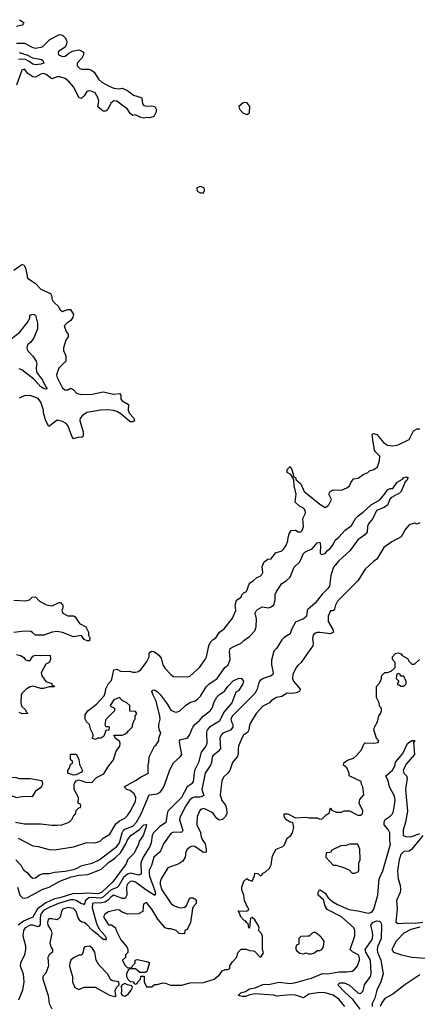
# Model space of a CAD drawing. Header units: inches. Extents: x 2380053 to 2584298, y 380219 to 546618.
# Tile 606 of 656: x 2517873 to 2520810, y 484825 to 492090. Entities that reach past the tile are written whole.
import ezdxf

# ---------------------------------------------------------------- set-up
doc = ezdxf.new("R2010")
doc.units = ezdxf.units.IN
doc.header["$MEASUREMENT"] = 0
for name, color, linetype in [('C5418', 7, 'Continuous'), ('C5419', 7, 'Continuous'), ('C5428', 7, 'Continuous')]:
    doc.layers.add(name, color=color, linetype=linetype)

msp = doc.modelspace()

# ---------------------------------------------------------------- linework, layer by layer
at = {"layer": 'C5418', "color": 2}
for points, elevation in [([(2518131.8, 490000), (2518156.9, 489976.9), (2518172, 489950), (2518190, 489938), (2518230, 489952), (2518250, 489952), (2518270, 489914), (2518265.4, 489894.6), (2518252, 489870), (2518222, 489850), (2518202, 489830), (2518218, 489790), (2518231.3, 489770), (2518231.3, 489750), (2518215.3, 489724.7), (2518196, 489670), (2518196, 489650), (2518214, 489610), (2518214, 489570), (2518161.4, 489518.6), (2518146, 489470), (2518151.3, 489450), (2518190, 489372), (2518210, 489358), (2518230, 489358), (2518250, 489371.3), (2518270, 489358), (2518293.4, 489333.4), (2518325.8, 489325.8), (2518410, 489327.7), (2518490, 489344), (2518567.9, 489327.9), (2518611.6, 489331.6), (2518619.8, 489319.8), (2518621, 489290), (2518630, 489278), (2518676, 489250), (2518674.8, 489210), (2518685.2, 489185.2), (2518716, 489150), (2518722, 489130), (2518710, 489124), (2518690, 489124), (2518620.7, 489180.7), (2518590, 489199.3), (2518567.2, 489207.2), (2518530, 489211.8), (2518470, 489209.5), (2518370, 489192), (2518338, 489170), (2518321, 489150), (2518318.8, 489130), (2518342.8, 489050), (2518342, 489018), (2518331.6, 489008.4), (2518310, 489008.7), (2518270, 488998), (2518258, 489018), (2518231.7, 489091.7), (2518217.2, 489110), (2518190, 489126), (2518150, 489134), (2518088.9, 489088.9), (2518066, 489130), (2518049.2, 489190), (2518049.2, 489210), (2518030, 489268), (2518010, 489294), (2517950, 489318), (2517905.4, 489314.6), (2517870, 489298)], 42), ([(2517810, 489735.5), (2517874.7, 489785.3), (2517936, 489864), (2517948.7, 489890), (2517949.3, 489910.7), (2517970, 489918), (2517991.3, 489910), (2518004.7, 489850), (2518006, 489810), (2517978, 489742), (2517956, 489710), (2517931, 489690), (2517926, 489670), (2517931, 489650), (2517970, 489606.8), (2517994, 489570), (2517999.1, 489550), (2517995.2, 489524.8), (2517997.1, 489490), (2518042, 489430), (2518063.5, 489383.5), (2518076, 489370), (2518070, 489364), (2518053.7, 489366.3), (2518030, 489380.9), (2517977.7, 489437.7), (2517890, 489507.6), (2517870, 489514.7)], 38), ([(2517842, 486170), (2517910, 486156.3), (2518030, 486156), (2518110, 486146), (2518150, 486146), (2518186, 486150), (2518238, 486170), (2518258, 486190), (2518276.4, 486223.6), (2518286, 486230), (2518290, 486254), (2518310, 486274), (2518322, 486278), (2518326, 486290), (2518322, 486302), (2518306, 486310), (2518308, 486350), (2518275.3, 486410), (2518275.3, 486450), (2518280.2, 486459.8), (2518290, 486474), (2518310, 486482), (2518370, 486462), (2518410, 486464.7), (2518440.2, 486499.8), (2518494.5, 486525.5), (2518524.4, 486575.6), (2518566, 486630), (2518586.6, 486693.4), (2518614, 486730), (2518615.3, 486750), (2518610, 486766), (2518583.1, 486783.1), (2518568, 486812), (2518630, 486812), (2518650, 486818), (2518668, 486830), (2518676.4, 486843.6), (2518707.3, 486872.7), (2518707.3, 486887.3), (2518718, 486922), (2518726, 486930), (2518726, 486950), (2518738, 486970), (2518730, 486986), (2518687.3, 486987.3), (2518686, 487030), (2518666, 487050), (2518630, 487068), (2518610, 487088), (2518567.7, 487072.3), (2518542, 487030), (2518544.7, 487024.7), (2518574, 487010), (2518574, 486990), (2518510, 486926), (2518503.6, 486903.6), (2518502, 486890), (2518510, 486874), (2518530, 486874), (2518534, 486870), (2518532.7, 486847.3), (2518510, 486846), (2518496, 486804), (2518474, 486790), (2518450, 486788), (2518430, 486778), (2518408, 486790), (2518416.4, 486803.6), (2518416.4, 486816.4), (2518398, 486850), (2518388.7, 486890), (2518368, 486910), (2518358, 486930), (2518358, 486962), (2518378, 486990), (2518440.2, 487039.8), (2518498, 487102), (2518508.4, 487131.6), (2518510, 487154), (2518528.4, 487191.6), (2518548.4, 487211.6), (2518554.6, 487225.4), (2518570, 487294), (2518590, 487298), (2518622, 487282), (2518683.5, 487283.5), (2518710, 487274.8), (2518730, 487274.8), (2518750, 487281), (2518770, 487298), (2518809, 487350), (2518829, 487390), (2518830, 487414), (2518836.4, 487423.6), (2518850, 487431.3), (2518870, 487424.7), (2518902, 487402), (2518918, 487378), (2518930.9, 487330.9), (2518946.4, 487306.4), (2518990, 487258), (2519010, 487244.7), (2519110, 487240.7), (2519130, 487246.8), (2519201.2, 487310), (2519244, 487370), (2519253.2, 487390), (2519269.3, 487470), (2519282.9, 487497.1), (2519302.5, 487517.5), (2519322, 487530), (2519348.7, 487570), (2519383.2, 487596.8), (2519446.3, 487673.7), (2519469, 487730), (2519465.2, 487770), (2519474, 487806), (2519508.7, 487830), (2519514.6, 487845.4), (2519530, 487862), (2519548.4, 487871.6), (2519570, 487932), (2519598, 487950), (2519624.7, 487975.3), (2519650, 487984.7), (2519663.1, 487996.9), (2519668.9, 488011.1), (2519664.7, 488055.3), (2519678, 488090), (2519706, 488110), (2519730, 488112), (2519762.7, 488157.3), (2519810, 488171.3), (2519820.2, 488179.8), (2519842, 488210), (2519854.6, 488245.4), (2519855.3, 488270), (2519863.1, 488296.9), (2519878, 488322), (2519910, 488324.7), (2519930, 488311.3), (2519950, 488312), (2519959, 488321), (2519968.7, 488350), (2519964, 488410), (2519984, 488450), (2519982.7, 488470), (2519970, 488485.2), (2519940.1, 488500.1), (2519908.7, 488530), (2519916, 488590), (2519900.9, 488650), (2519898, 488698), (2519875.3, 488735.3), (2519848.7, 488750), (2519848.7, 488770), (2519870, 488794), (2519884.7, 488770), (2519898, 488718), (2519910, 488712), (2519916, 488696), (2519950, 488664.7), (2519974, 488610), (2520000, 488588.9)], 42), ([(2517862, 486050), (2517970, 485994.8), (2518010, 485990.8), (2518090, 485966.8), (2518130, 485964), (2518270, 485986), (2518370, 486018), (2518430, 486016), (2518468, 486030), (2518490, 486051.3), (2518540.2, 486079.8), (2518583.3, 486156.7), (2518610, 486178.8), (2518650, 486198.8), (2518670, 486218.8), (2518690, 486246.8), (2518730, 486322), (2518732.3, 486350), (2518718.9, 486378.9), (2518690, 486402), (2518666, 486410), (2518646, 486430), (2518730, 486476), (2518770, 486504.7), (2518826, 486530), (2518822, 486542), (2518822, 486590), (2518828.4, 486611.6), (2518828.9, 486651.1), (2518868, 486730), (2518880.4, 486739.6), (2518902, 486770), (2518902, 486790), (2518915.3, 486830), (2518906.6, 486846.6), (2518902, 486870), (2518902, 486890), (2518911.5, 486928.5), (2518907.6, 486950), (2518881.6, 487061.6), (2518857.2, 487110), (2518850, 487134), (2518858, 487142), (2518870, 487144.7), (2518891, 487130), (2518910.4, 487110.4), (2518961.6, 487041.6), (2518990, 486996), (2519017.2, 486982.8), (2519030, 486981), (2519052.9, 486987.1), (2519098, 487030), (2519130, 487051), (2519170, 487064.7), (2519190, 487078), (2519210, 487098), (2519250, 487166.8), (2519270, 487186.8), (2519331.6, 487228.4), (2519389.5, 487310.5), (2519413.2, 487330), (2519429.2, 487370), (2519422.7, 487430), (2519429.2, 487450), (2519450, 487464), (2519508.7, 487490), (2519529.4, 487510.6), (2519570, 487538), (2519610, 487582), (2519619, 487610), (2519622.7, 487670), (2519612.7, 487710), (2519622.7, 487730), (2519630, 487738.8), (2519663.2, 487756.8), (2519710, 487751.3), (2519730, 487758), (2519750, 487772), (2519761.2, 487810), (2519761.2, 487850), (2519770, 487871.3), (2519809.5, 487930.5), (2519842, 487950), (2519870, 487978), (2519901.2, 488050), (2519942.7, 488090), (2519969.5, 488150.5), (2519978.6, 488161.4), (2520000, 488170.6)], 38), ([(2517830, 487806), (2517918, 487802), (2517946, 487810), (2517966, 487830), (2517990, 487831.3), (2518019.6, 487799.6), (2518071.6, 487771.6), (2518114.6, 487765.4), (2518166, 487790), (2518174, 487790), (2518191.1, 487771.1), (2518191.3, 487750), (2518184.7, 487730), (2518191.6, 487711.6), (2518230, 487692), (2518270, 487692), (2518283.6, 487683.6), (2518315.3, 487635.3), (2518362, 487610), (2518382, 487570), (2518382, 487550), (2518391.3, 487530), (2518390, 487506), (2518372.7, 487507.3), (2518350, 487518), (2518330, 487546), (2518270, 487537.2), (2518190, 487569.2), (2518150, 487576), (2518114, 487570), (2518051.1, 487548.9), (2517990, 487548), (2517969.1, 487569.1), (2517955.5, 487575.5), (2517910, 487579.3), (2517830, 487569)], 42), ([(2520000, 487734.7), (2519996.3, 487730), (2519990.7, 487690), (2519981.1, 487678.9), (2519970, 487669.4), (2519910, 487645.2), (2519880.7, 487590), (2519870, 487558), (2519827.5, 487532.5), (2519810, 487515.3), (2519771, 487450), (2519751, 487430), (2519734.4, 487365.6), (2519733.4, 487330), (2519746.8, 487270), (2519742, 487258), (2519732, 487250), (2519671, 487230), (2519647.4, 487212.6), (2519636.4, 487190), (2519626.4, 487150), (2519610, 487119.3), (2519444, 486950), (2519434, 486930), (2519437.3, 486910), (2519447.3, 486890), (2519447.3, 486870), (2519430, 486847), (2519374.9, 486825.1), (2519360.7, 486810), (2519350.6, 486789.4), (2519355.5, 486710), (2519338.8, 486690), (2519300.5, 486659.5), (2519294.8, 486650), (2519290.7, 486610), (2519284, 486590), (2519243, 486530), (2519219.5, 486410), (2519233.4, 486366.6), (2519222, 486358), (2519205.2, 486354.8), (2519165.5, 486354.5), (2519150, 486349.6), (2519130, 486335.1), (2519100.5, 486290), (2519056.8, 486203.2), (2519054.8, 486185.2), (2519078.8, 486110), (2519076.8, 486103.2), (2519066.4, 486093.6), (2519010, 486095.6), (2518990, 486085.2), (2518934.8, 486010), (2518910.5, 485949.5), (2518864, 485910), (2518847.3, 485850), (2518830, 485815.3), (2518828.7, 485791.3), (2518832.2, 485770), (2518870.4, 485669.6), (2518876.1, 485643.9), (2518872.8, 485627.2), (2518805.1, 485670), (2518730, 485726.6), (2518710, 485734), (2518690, 485731.8), (2518666.7, 485710), (2518662, 485690), (2518664.9, 485630), (2518653.5, 485606.5), (2518630, 485606.6), (2518570, 485629.6), (2518550, 485618.4), (2518527.5, 485592.5), (2518501.8, 485578.2), (2518470, 485571.8), (2518430, 485574.5), (2518410.5, 485569.5), (2518410, 485538), (2518440.6, 485420.6), (2518460.5, 485380.5), (2518504, 485330), (2518513, 485310), (2518510, 485298), (2518503.1, 485303.1), (2518490, 485303.7), (2518470, 485319.5), (2518456.1, 485336.1), (2518412, 485370), (2518370, 485414.5), (2518350, 485429.3), (2518332.1, 485432.1), (2518320.1, 485440.1), (2518304.2, 485464.2), (2518290, 485509), (2518270, 485532), (2518230, 485538.4), (2518193, 485527), (2518182, 485510), (2518172.4, 485467.6), (2518150, 485449.2), (2518110, 485456), (2518090, 485456), (2518084, 485450), (2518078, 485430), (2518082.4, 485410), (2518106, 485370), (2518110.4, 485350.4), (2518096.1, 485276.1), (2518105.1, 485245.1), (2518114.8, 485230), (2518116, 485210), (2518091.3, 485190), (2518081, 485170), (2518086, 485110), (2518065.4, 485054.6), (2518044.7, 485030), (2518044.7, 485010), (2518084.7, 484890), (2518092, 484830), (2518111.6, 484791.6)], 38), ([(2517850, 487406), (2517879.8, 487399.8), (2517903.6, 487383.6), (2517914, 487370), (2517930, 487362), (2517950, 487362), (2517970, 487394), (2517990, 487402), (2518030, 487398), (2518090, 487402), (2518098, 487398), (2518102, 487370), (2518090, 487346), (2518065.4, 487334.6), (2518032, 487270), (2518038, 487250), (2518067.1, 487207.1), (2518110, 487191.3), (2518114, 487174), (2518126, 487174), (2518131.6, 487168.4), (2518090, 487168), (2518050, 487155.3), (2518030, 487155.3), (2517972.9, 487172.9), (2517950, 487168), (2517922, 487150), (2517890, 487118), (2517885.4, 487105.4), (2517882, 487050), (2517886, 487026), (2517916.9, 486996.9), (2517922, 486982), (2517934, 486970), (2517891.6, 486968.4), (2517870, 486978)], 42), ([(2520000, 487415.2), (2519952.8, 487347.2), (2519930, 487328.7), (2519916, 487310), (2519890, 487258), (2519887.7, 487230), (2519894.8, 487210), (2519944.7, 487150), (2519942, 487138), (2519934, 487130), (2519916.3, 487123.7), (2519890, 487119.3), (2519850, 487121.2), (2519810, 487097.2), (2519770.7, 487089.3), (2519734, 487066), (2519718, 487050), (2519670, 487024), (2519619.1, 486970), (2519578, 486902), (2519570, 486886), (2519566.8, 486850), (2519556, 486830), (2519526.8, 486810), (2519514, 486790), (2519490.8, 486730), (2519486, 486710), (2519486.8, 486670), (2519478.8, 486650), (2519446, 486610), (2519426.8, 486550), (2519410.5, 486529.5), (2519378, 486502), (2519367.1, 486472.9), (2519354.8, 486370), (2519366.8, 486330), (2519393.4, 486293.4), (2519400.7, 486270), (2519402.8, 486230), (2519390, 486208), (2519370.9, 486189.1), (2519350, 486184), (2519330, 486195.3), (2519305.2, 486230), (2519290, 486242.7), (2519250, 486262.7), (2519230, 486269), (2519210, 486262), (2519205.2, 486254.8), (2519184.9, 486210), (2519182.8, 486150), (2519210, 486092), (2519210.6, 486070), (2519221.1, 486041.1), (2519242.8, 486010), (2519251, 485970), (2519250, 485948), (2519230, 485946), (2519166, 485990), (2519150, 485992.7), (2519130, 485984), (2519110, 485968), (2519101, 485950), (2519096, 485910), (2519078.5, 485881.5), (2519050, 485861.2), (2518968.4, 485831.6), (2518917.3, 485750), (2518910.6, 485730), (2518910.5, 485710), (2518923.7, 485670), (2518990, 485570.8), (2519010, 485554), (2519050, 485538.8), (2519070, 485536), (2519090, 485541), (2519102, 485550), (2519130, 485611), (2519154, 485610), (2519170, 485602), (2519178, 485590), (2519176, 485570), (2519154.8, 485545.2), (2519150.6, 485529.4), (2519136, 485430), (2519110, 485378), (2519094, 485370), (2519090, 485346), (2519052, 485348), (2519028.9, 485368.9), (2518990, 485382), (2518970, 485382), (2518949.2, 485389.2), (2518894.5, 485454.5), (2518850, 485528), (2518810, 485575.3), (2518790, 485566), (2518784.7, 485550), (2518782, 485510), (2518750, 485494), (2518669.4, 485489.4), (2518626.6, 485506.6), (2518610, 485519), (2518590, 485521.2), (2518530, 485508.7), (2518502, 485490), (2518492, 485470), (2518530, 485412), (2518551.6, 485411.6), (2518582, 485390), (2518586, 485370), (2518619.8, 485299.8), (2518664.7, 485250), (2518672, 485230), (2518671.6, 485208.4), (2518654, 485190), (2518654, 485170), (2518634, 485150), (2518650, 485114), (2518670, 485094), (2518702, 485098), (2518706, 485110), (2518726, 485130), (2518726, 485150), (2518744, 485156), (2518819.6, 485139.6), (2518831.6, 485131.6), (2518811.6, 485068.4), (2518799.6, 485060.4), (2518760.4, 485060.4), (2518730, 485086), (2518690, 485086), (2518678, 485082), (2518662, 485050), (2518662, 485030), (2518671.6, 485011.6), (2518690, 484994), (2518711.6, 484991.6), (2518718, 484978), (2518730, 484974), (2518742, 484978), (2518746, 484990), (2518766, 485010), (2518767.3, 485032.7), (2518792.7, 485032.7), (2518794, 484990), (2518810, 484954), (2518850, 484954), (2518868.4, 484971.6), (2518890, 484972), (2518930, 484984.7), (2518950, 484982), (2518986.4, 484966.4), (2519070, 484966.8), (2519130, 484982.8), (2519230, 484986.8), (2519310, 485011.3), (2519350, 485042), (2519370, 485072), (2519390, 485082), (2519410, 485082), (2519426, 485090), (2519426, 485110), (2519443.1, 485136.9), (2519475.3, 485170), (2519486, 485210), (2519510, 485232), (2519547.3, 485232.7), (2519570, 485222), (2519599.6, 485219.6), (2519610, 485214), (2519650, 485172), (2519660.4, 485179.6), (2519674, 485206), (2519666, 485230), (2519667.3, 485327.3), (2519658, 485350), (2519638, 485370), (2519642, 485390), (2519635.3, 485410), (2519610, 485448), (2519590, 485466), (2519578, 485462), (2519570, 485386), (2519566, 485390), (2519562, 485422), (2519550, 485426), (2519542, 485442), (2519530, 485446), (2519508, 485470), (2519498, 485498), (2519486, 485514), (2519547.3, 485512.7), (2519562, 485518), (2519566, 485530), (2519558, 485538), (2519534, 485590), (2519528.7, 485630), (2519515.3, 485670), (2519515.3, 485690), (2519530, 485734), (2519550, 485754), (2519563.6, 485743.6), (2519590, 485734), (2519607.3, 485772.7), (2519610, 485792), (2519631.6, 485791.6), (2519650, 485774), (2519662, 485778), (2519666, 485790), (2519690, 485802), (2519718, 485830), (2519730, 485854), (2519740.4, 485919.6), (2519768, 485970), (2519818, 485990), (2519830, 486002), (2519848.7, 486050), (2519875.3, 486070), (2519888.7, 486090), (2519899, 486130), (2519890, 486166), (2519870, 486168), (2519838, 486190), (2519828, 486212), (2519826, 486230), (2519854, 486230), (2519910, 486202), (2519986.4, 486206.4), (2520000, 486203.9)], 42), ([(2517846, 485890), (2517884.7, 485850), (2517899.8, 485819.8), (2517930, 485796), (2517950, 485771), (2517970, 485754.8), (2517990, 485758.8), (2518020.2, 485779.8), (2518048.9, 485791.1), (2518090, 485791.3), (2518130, 485801), (2518208.2, 485808.2), (2518270, 485820.4), (2518299, 485830), (2518331.7, 485848.3), (2518410, 485866.4), (2518459.3, 485890), (2518590, 485988.7), (2518610, 486016.3), (2518629.8, 486090.2), (2518641.3, 486110), (2518650, 486118), (2518710, 486140.3), (2518736.9, 486170), (2518771.3, 486230), (2518829.6, 486370.4), (2518890, 486379.3), (2518910, 486390.6), (2518928.3, 486411.7), (2518946.3, 486450), (2518983.6, 486556.4), (2519010, 486607.3), (2519059, 486650), (2519071.5, 486668.5), (2519055.5, 486744.5), (2519054, 486766), (2519061.2, 486778.8), (2519111.6, 486788.4), (2519126.6, 486810), (2519152.3, 486870), (2519167.3, 486890), (2519201.3, 486918.7), (2519229.4, 486950), (2519280.9, 486990), (2519295.1, 487010), (2519310, 487058), (2519330, 487091), (2519349, 487110), (2519385.1, 487134.9), (2519410, 487171), (2519450, 487212), (2519486, 487230), (2519510, 487231.3), (2519526, 487210), (2519521, 487190), (2519490, 487138), (2519471.1, 487128.9), (2519440.7, 487050), (2519380.3, 486979.7), (2519350, 486914), (2519274.8, 486870), (2519258, 486850), (2519252.4, 486830), (2519255.5, 486750), (2519247.7, 486730), (2519214.3, 486685.7), (2519194, 486610), (2519164.9, 486550), (2519154, 486466), (2519141, 486450), (2519110, 486429.3), (2519068.4, 486350), (2518968.2, 486250), (2518961.6, 486230), (2518953.8, 486166.2), (2518905.5, 486134.5), (2518863, 486090), (2518852.7, 486070), (2518844.4, 486015.6), (2518835.3, 485990), (2518785.3, 485910), (2518768.8, 485870), (2518770, 485785.2), (2518750, 485778), (2518692.9, 485792.9), (2518670, 485786), (2518639.4, 485760.6), (2518604, 485696), (2518593.7, 485686.3), (2518550, 485669.8), (2518486.2, 485613.8), (2518470, 485608.2), (2518407.3, 485612.7), (2518383.8, 485610), (2518358.9, 485590), (2518350, 485558), (2518344.7, 485564.7), (2518330, 485566.6), (2518290, 485591), (2518270, 485596.4), (2518250, 485595.8), (2518159.1, 485570), (2518090, 485539.7), (2518050, 485517.3), (2518028.7, 485491.3), (2518023.9, 485463.9), (2518025.2, 485414.8), (2518018.4, 485401.6), (2518010, 485398), (2517970, 485408), (2517950, 485408), (2517913, 485390), (2517900.5, 485370), (2517895.5, 485330), (2517916.1, 485256.1), (2517917.1, 485230), (2517908.5, 485191.5), (2517878.8, 485130), (2517876, 485110), (2517899.1, 485050), (2517904.9, 484990), (2517893.4, 484930), (2517864.5, 484855.5)], 34), ([(2517856.3, 485690), (2517874.8, 485630), (2517894, 485610), (2517910, 485608.4), (2517930, 485614.4), (2518044.5, 485675.5), (2518090.5, 485690.5), (2518170, 485734.3), (2518253.4, 485766.6), (2518310, 485778.5), (2518376, 485784), (2518477, 485823), (2518528.9, 485871.1), (2518576.2, 485903.8), (2518617.8, 485942.2), (2518658.4, 486010), (2518670, 486038.8), (2518693.2, 486070), (2518761.6, 486118.4), (2518790, 486150.6), (2518810, 486151), (2518806, 486130), (2518784.9, 486070), (2518754.8, 486030), (2518750, 486008), (2518719, 485941), (2518671, 485890), (2518659.1, 485860.9), (2518562.4, 485730), (2518478.7, 485650), (2518450, 485640.3), (2518374.2, 485645.8), (2518310, 485640.5), (2518270, 485643.1), (2518170.8, 485610), (2518130, 485602.4), (2518066.1, 485573.9), (2518004.2, 485530), (2517970, 485467.6), (2517901.4, 485438.6), (2517862.6, 485410)], 30), ([(2520000, 485328.2), (2519950, 485326), (2519934, 485310), (2519934, 485270), (2519918, 485262), (2519912.7, 485247.3), (2519912, 485230), (2519919.6, 485219.6), (2519943.6, 485203.6), (2519970, 485198), (2519990, 485204.7), (2520000, 485201.3)], 42), ([(2520000, 484892.8), (2519970, 484872.7), (2519910, 484891.5), (2519870, 484895.1), (2519770, 484885.6), (2519750, 484891.8), (2519610, 484902.7), (2519566.4, 484893.6), (2519543.1, 484883.1), (2519516.9, 484883.1), (2519486, 484890), (2519508, 484910), (2519541.2, 484918.8), (2519570, 484938.8), (2519612.5, 484947.5), (2519670, 484971), (2519690, 484974), (2519710, 484970.7), (2519790, 484988.2), (2519870, 484979.5), (2519913.6, 484986.4), (2520000, 485009.6)], 38)]:
    msp.add_lwpolyline(points, dxfattribs=dict(at, elevation=elevation))
for points, elevation in [([(2518270, 486515.3), (2518228, 486530), (2518228.7, 486550), (2518242, 486570), (2518250, 486594), (2518266, 486610), (2518262, 486622), (2518248, 486630), (2518250, 486672), (2518290, 486672), (2518310, 486634), (2518315.3, 486595.3), (2518338, 486550), (2518330, 486538), (2518310, 486528), (2518290, 486518)], 42), ([(2517810, 486499), (2517792, 486490), (2517772, 486470), (2517752, 486430), (2517752, 486410), (2517762, 486390), (2517810, 486364.7), (2517850, 486351.3), (2517890, 486358), (2517970, 486362), (2517996.4, 486403.6), (2518034, 486430), (2518044, 486450), (2518042, 486470), (2518034.8, 486474.8), (2517951, 486489), (2517871.6, 486488.4), (2517850, 486495.3)], 46), ([(2518390, 485255.3), (2518354, 485250), (2518343.6, 485236.4), (2518342, 485210), (2518331.1, 485188.9), (2518310, 485188), (2518270, 485168.7), (2518251.3, 485150), (2518242.8, 485130), (2518240.7, 485110), (2518245.8, 485085.8), (2518264.7, 485030), (2518264.7, 484990), (2518282, 484950), (2518310, 484934), (2518350, 484951.3), (2518430, 484951), (2518542, 484890), (2518570, 484884.7), (2518576.4, 484883.6), (2518586, 484890), (2518580.2, 484900.2), (2518579.3, 484930), (2518590, 484952), (2518608, 484970), (2518606, 484990), (2518558, 484998), (2518545.6, 485005.6), (2518522, 485050), (2518457.5, 485117.5), (2518437.2, 485150), (2518429.3, 485209.3), (2518410, 485242)], 42), ([(2518650, 484978), (2518631.3, 484968.7), (2518622, 484958), (2518626, 484930), (2518623.6, 484903.6), (2518634, 484890), (2518650, 484886), (2518676.5, 484903.5), (2518698, 484930), (2518706, 484950), (2518702, 484962), (2518670, 484968)], 42)]:
    msp.add_lwpolyline(points, close=True, dxfattribs=dict(at, elevation=elevation))
at = {"layer": 'C5419', "color": 2}
for points, elevation in [([(2517872, 492090), (2517904.7, 492070), (2517899.8, 492060.2), (2517890.7, 492049.3), (2517850, 492039)], 42), ([(2517850, 491916), (2517910, 491918), (2517970, 491884), (2517990, 491878.8), (2518042, 491890), (2518096.5, 491943.5), (2518162, 491978), (2518170, 491981), (2518190, 491976), (2518213, 491953), (2518220.7, 491930), (2518218.8, 491910), (2518210, 491888), (2518163.4, 491856.6), (2518158.8, 491850), (2518161, 491830), (2518190, 491817.3), (2518210, 491820.7), (2518236, 491844), (2518262.7, 491857.3), (2518310, 491866.8), (2518330, 491861), (2518344.7, 491850), (2518346, 491830), (2518333.7, 491806.3), (2518298, 491770), (2518298, 491750), (2518318, 491730), (2518330, 491724.9), (2518384.5, 491724.5), (2518399.9, 491719.9), (2518423.4, 491703.4), (2518454.8, 491650), (2518481, 491630), (2518530, 491602.8), (2518570, 491584.9), (2518610, 491581), (2518630, 491584.7), (2518670, 491566.8), (2518713.2, 491533.2), (2518770, 491516), (2518776, 491510), (2518781, 491470), (2518790, 491458), (2518810, 491451), (2518850, 491454.8), (2518870.5, 491450.5), (2518881, 491430), (2518881, 491410), (2518863.6, 491376.4), (2518834.4, 491365.6), (2518810, 491368.7), (2518790, 491364), (2518769.3, 491369.3), (2518730, 491388.7), (2518710, 491382), (2518690, 491398), (2518669, 491430), (2518590, 491489.2), (2518570, 491492.3), (2518545.8, 491474.2), (2518530, 491438), (2518518, 491422), (2518510, 491415.3), (2518490, 491415.3), (2518450, 491448), (2518457.2, 491490), (2518452.7, 491510), (2518430, 491549.2), (2518410, 491560.9), (2518390, 491566), (2518377.3, 491562.7), (2518370, 491559), (2518350, 491528.7), (2518330, 491508.7), (2518313.6, 491513.6), (2518270, 491594), (2518241.2, 491630), (2518210, 491655.6), (2518170, 491669.2), (2518150.9, 491669.1), (2518110, 491654), (2518070, 491685.2), (2518050, 491691.8), (2518030, 491689.2), (2517990, 491665.2), (2517970.9, 491669.1), (2517933.3, 491693.3), (2517910, 491724), (2517890, 491718), (2517850, 491608)], 42), ([(2517870, 491847), (2517926.8, 491830), (2517967.7, 491807.7), (2518035.5, 491795.5), (2518044.7, 491790), (2518052, 491770), (2518030, 491760.9), (2517990, 491757), (2517970, 491762), (2517942.7, 491782.7), (2517915.3, 491795.3), (2517890, 491798.9), (2517864.4, 491795.6)], 38), ([(2517830, 490241), (2517890, 490284.7), (2517902, 490282), (2517910, 490274), (2517919.1, 490250), (2517930, 490182), (2517987.1, 490147.1), (2518030, 490101), (2518102, 490070), (2518110.9, 490050.9), (2518111, 490030), (2518121, 490010), (2518131.8, 490000)], 42)]:
    msp.add_lwpolyline(points, dxfattribs=dict(at, elevation=elevation))
at = {"layer": 'C5419', "color": 2, "elevation": 46}
for points in [[(2519550, 491478), (2519523.6, 491476.4), (2519492, 491450), (2519496, 491430), (2519522.5, 491402.5), (2519550, 491391.3), (2519570, 491402), (2519574, 491450)], [(2519210, 490859.3), (2519182, 490850), (2519185.4, 490825.4), (2519210, 490811.3), (2519230, 490812), (2519239, 490830), (2519235.3, 490850)]]:
    msp.add_lwpolyline(points, close=True, dxfattribs=at)
at = {"layer": 'C5428', "color": 2}
for points, elevation in [([(2520000, 488588.9), (2520090, 488516), (2520130, 488492), (2520150, 488502), (2520158, 488510), (2520175.3, 488550), (2520158, 488590), (2520166, 488610), (2520190, 488621), (2520250, 488618), (2520290, 488636), (2520308.7, 488650), (2520321.2, 488678.8), (2520338, 488702), (2520372.9, 488707.1), (2520410, 488734), (2520446, 488750), (2520458, 488762), (2520490, 488771.3), (2520515.3, 488790), (2520530, 488834), (2520533.2, 488870), (2520501.2, 488901.2), (2520494, 488914), (2520481.2, 488990), (2520478, 489030), (2520483.1, 489036.9), (2520510.6, 489030.6), (2520561, 488970), (2520590, 488951), (2520630, 488944.7), (2520670, 488952), (2520750, 488992), (2520783.1, 489056.9), (2520810, 489072), (2520830, 489072)], 42), ([(2520000, 488170.6), (2520034.5, 488185.5), (2520070, 488231.3), (2520090, 488234), (2520096, 488210), (2520092.7, 488152.7), (2520103.6, 488143.6), (2520130, 488152), (2520146, 488174), (2520170, 488191.3), (2520190, 488218), (2520204, 488250), (2520230, 488271), (2520276.6, 488323.4), (2520323.2, 488356.8), (2520354, 488410), (2520374, 488430), (2520410, 488456), (2520470, 488511.3), (2520532.3, 488547.7), (2520569, 488590), (2520590, 488622), (2520610, 488631.3), (2520630, 488632), (2520661.2, 488678.8), (2520700.4, 488699.6), (2520710, 488711), (2520730, 488718), (2520742, 488710), (2520732, 488690), (2520719.6, 488680.4), (2520690, 488608), (2520670, 488588.7), (2520641, 488579), (2520632, 488570), (2520616, 488564), (2520606.8, 488553.2), (2520590, 488509), (2520564.7, 488490), (2520510, 488469), (2520480.7, 488410), (2520450.8, 488370), (2520442.8, 488350), (2520440.7, 488310), (2520422.8, 488290), (2520370, 488253.2), (2520310.7, 488170), (2520230, 488098), (2520190.8, 488050), (2520170.8, 487990), (2520161.6, 487910), (2520150, 487892.7), (2520107.5, 487852.5), (2520055.4, 487784.6), (2520002.3, 487737.7), (2520000, 487734.7)], 38), ([(2520830, 488378), (2520810, 488368.7), (2520790, 488375.3), (2520750, 488362), (2520722, 488330), (2520690, 488275.3), (2520622, 488238), (2520563.5, 488196.5), (2520511.3, 488110), (2520487.1, 488092.9), (2520425.2, 488034.8), (2520370.7, 487949.3), (2520221.4, 487798.6), (2520206, 487770), (2520199.8, 487740.2), (2520190, 487728), (2520170, 487728), (2520151.3, 487690), (2520151.3, 487650), (2520186, 487590), (2520192, 487570), (2520170, 487559), (2520090, 487568.7), (2520070, 487568.7), (2520050, 487562), (2520041, 487550), (2520036.9, 487523.1), (2520041, 487490), (2520038, 487470), (2520000, 487415.2)], 42), ([(2520000, 486203.9), (2520010, 486202), (2520070, 486202), (2520090, 486192), (2520107.3, 486192.7), (2520136.4, 486223.6), (2520162, 486238), (2520166, 486270), (2520170, 486274), (2520178, 486258), (2520210, 486242), (2520250, 486242), (2520270, 486252), (2520310, 486252), (2520370, 486222), (2520390, 486222), (2520406, 486230), (2520407.3, 486252.7), (2520382, 486310), (2520384.7, 486335.3), (2520415.3, 486370), (2520408, 486430), (2520398, 486450), (2520395.3, 486470), (2520306, 486510), (2520306, 486530), (2520288.9, 486568.9), (2520266, 486590), (2520267.3, 486607.3), (2520294.6, 486625.4), (2520338, 486642), (2520360.2, 486659.8), (2520398, 486702), (2520414.6, 486745.4), (2520425.2, 486754.8), (2520488.4, 486751.6), (2520522, 486758), (2520526, 486770), (2520508.4, 486788.4), (2520489.2, 486850), (2520494, 486870), (2520515.3, 486910), (2520525.2, 486954.8), (2520538, 486970), (2520546, 486990), (2520546, 487010), (2520530, 487026), (2520528.7, 487050), (2520509, 487090), (2520508.7, 487170), (2520528.9, 487191.1), (2520538, 487210), (2520546, 487230), (2520546, 487250), (2520570, 487274), (2520590, 487274), (2520616.4, 487283.6), (2520646, 487310), (2520647.3, 487347.3), (2520626, 487370), (2520626, 487390), (2520650, 487414), (2520670, 487418), (2520690, 487411.3), (2520699.6, 487399.6), (2520736.9, 487376.9), (2520750, 487354), (2520770, 487334), (2520790, 487334), (2520826, 487370)], 42), ([(2520000, 485009.6), (2520030, 485017.6), (2520110, 485052.7), (2520150, 485050.4), (2520230, 485065.5), (2520290, 485064), (2520330, 485071), (2520350, 485084.7), (2520368.7, 485110), (2520384, 485150), (2520382.7, 485170), (2520374.5, 485190), (2520332.5, 485212.5), (2520315.3, 485230), (2520348.9, 485331.1), (2520349.2, 485370), (2520340.9, 485390), (2520249.2, 485470), (2520145.6, 485525.6), (2520129.6, 485549.6), (2520116.5, 485596.5), (2520079, 485630), (2520078, 485650), (2520088, 485670), (2520092, 485670), (2520130, 485644.7), (2520150.8, 485610), (2520183.7, 485583.7), (2520220.6, 485560.6), (2520304.9, 485524.9), (2520370, 485515.8), (2520450, 485497.1), (2520474.9, 485505.1), (2520490, 485526.8), (2520517.7, 485630), (2520528.7, 485751.3), (2520554.7, 485810), (2520612.5, 486007.5), (2520607.6, 486030), (2520608.2, 486090), (2520596, 486116), (2520566, 486150), (2520564.5, 486170), (2520573.2, 486190), (2520610, 486213.4), (2520626.6, 486230), (2520634, 486250), (2520647.8, 486330), (2520641.7, 486361.7), (2520605.1, 486430), (2520595.1, 486475.1), (2520578, 486510), (2520626, 486554), (2520646, 486590), (2520650, 486611), (2520703.7, 486676.3), (2520738, 486750), (2520770, 486771.3), (2520791.6, 486771.6), (2520782, 486758), (2520790.7, 486669.3), (2520724.5, 486595.5), (2520706, 486550), (2520711.1, 486531.1), (2520731, 486511), (2520734.8, 486494.8), (2520723, 486410), (2520737.1, 486250), (2520723.8, 486170), (2520706, 486110), (2520706.8, 486070), (2520730, 486060.7), (2520770, 486064), (2520830, 486084.7)], 38), ([(2520850.9, 486070.9), (2520770, 485969.2), (2520750, 485956), (2520710, 485952.3), (2520688.4, 485930), (2520676.4, 485890), (2520663.8, 485810), (2520670, 485752), (2520684.7, 485704.7), (2520686.4, 485670), (2520683.8, 485650), (2520657.1, 485590), (2520661.3, 485530), (2520650.8, 485430.8), (2520663, 485423), (2520680.5, 485420.5), (2520730, 485426), (2520796, 485424), (2520850.5, 485430.5)], 38), ([(2520388, 484790), (2520337.6, 484857.6), (2520270, 484919.6), (2520224, 484970), (2520237.2, 484982.8), (2520270, 484983.8), (2520310, 484967.7), (2520370, 484910.7), (2520390, 484904.9), (2520410, 484924.7), (2520419.3, 484970), (2520463.6, 485030), (2520469.7, 485050), (2520463.5, 485150), (2520429.7, 485210), (2520425.1, 485230), (2520476.6, 485303.4), (2520481.6, 485330), (2520478.9, 485358.9), (2520466, 485410), (2520482, 485430), (2520510, 485440.7), (2520530, 485438), (2520542, 485430), (2520546, 485410), (2520544, 485310), (2520515.5, 485250), (2520513, 485230), (2520515.5, 485210), (2520540.4, 485150), (2520557.3, 485050), (2520540.5, 484990), (2520511.5, 484928.5), (2520496, 484870), (2520476.9, 484830), (2520477.3, 484810)], 34), ([(2520830, 485394), (2520762.4, 485377.6), (2520710.7, 485350), (2520654, 485290), (2520622, 485230), (2520634, 485210), (2520694, 485190), (2520770, 485173.4), (2520870, 485164.9)], 38), ([(2520000, 485201.3), (2520010, 485198), (2520030, 485198), (2520050, 485204.7), (2520070, 485222), (2520090, 485222), (2520106, 485230), (2520118, 485250), (2520122, 485290), (2520100.4, 485320.4), (2520066, 485350), (2520050, 485358), (2520034, 485350), (2520011.3, 485328.7), (2520000, 485328.2)], 42), ([(2520830, 485042.7), (2520718, 484970), (2520630, 484899), (2520570, 484868.7), (2520550, 484842), (2520534.8, 484810)], 38), ([(2520275.3, 484810), (2520230, 484862), (2520190, 484893.2), (2520130, 484909.4), (2520090, 484911.6), (2520010, 484899.5), (2520000, 484892.8)], 38)]:
    msp.add_lwpolyline(points, dxfattribs=dict(at, elevation=elevation))
at = {"layer": 'C5428', "color": 2, "elevation": 42}
for points in [[(2520670, 487266), (2520658, 487262), (2520654, 487230), (2520674, 487210), (2520662, 487190), (2520690, 487172), (2520710, 487172), (2520728, 487190), (2520727.3, 487207.3), (2520710, 487246), (2520690, 487246), (2520682, 487262)], [(2520310, 486008), (2520283.6, 485996.4), (2520246.4, 485993.6), (2520178, 485962), (2520170, 485946), (2520138, 485942), (2520134, 485910), (2520190, 485852), (2520210, 485852), (2520271.6, 485831.6), (2520310, 485814), (2520330, 485794), (2520350, 485794), (2520370, 485802), (2520378, 485810), (2520378, 485870), (2520388, 485890), (2520386, 485970), (2520370, 486006)]]:
    msp.add_lwpolyline(points, close=True, dxfattribs=at)

doc.saveas('drawing.dxf')
